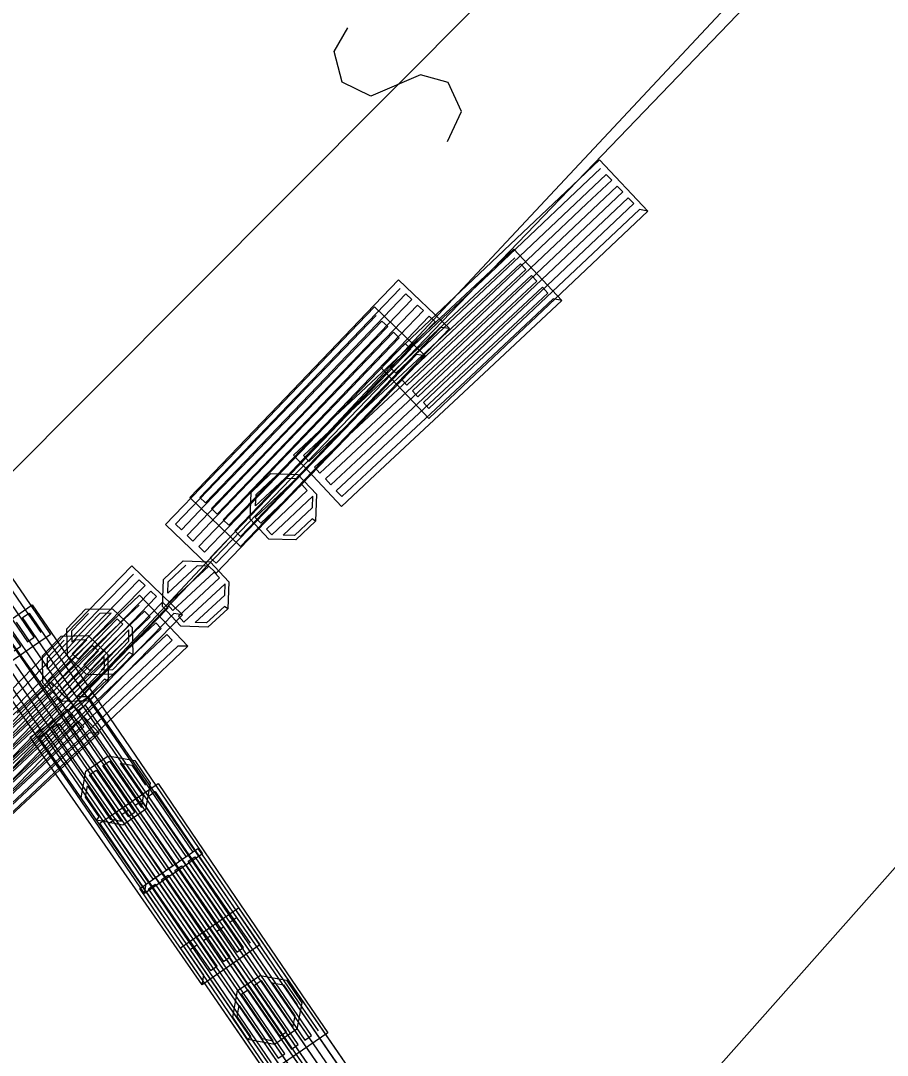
# Model space of a CAD drawing. Extents: x -266179 to -264727, y -1243225 to -1241702.
# Drawn here: x -264950.86 to -264942.23, y -1242628.84 to -1242618.55 of the extents above; entities that cross this region are included whole.
import ezdxf

# ---------------------------------------------------------------- set-up
doc = ezdxf.new("R2010")
doc.units = 0
for name, color, linetype in [('Vrstva 1', 7, 'Continuous'), ('Vrstva 19', 7, 'Continuous'), ('Vrstva 2', 7, 'Continuous'), ('Vrstva 21', 7, 'Continuous')]:
    doc.layers.add(name, color=color, linetype=linetype)

msp = doc.modelspace()

# ---------------------------------------------------------------- linework, layer by layer
at = {"layer": 'Vrstva 1'}
for p, q in [((-264950.43, -1242625.46), (-264889.07, -1242561.69)), ((-264946.23, -1242631.57), (-264886.04, -1242563.65)), ((-264931.79, -1242605.55), (-264950.43, -1242625.46)), ((-264950.43, -1242625.46), (-264952.96, -1242627.85)), ((-264946.23, -1242631.57), (-264950.43, -1242625.46))]:
    msp.add_line(p, q, dxfattribs=at)
at = {"layer": 'Vrstva 19'}
for p, q in [((-264950.43, -1242625.46), (-264952.96, -1242627.85)), ((-264946.23, -1242631.57), (-264950.43, -1242625.46))]:
    msp.add_line(p, q, dxfattribs=at)
for points in [[(-264944.616, -1242620.446), (-264945.538, -1242621.319), (-264946.461, -1242622.191), (-264946.796, -1242622.507), (-264947.276, -1242621.998), (-264946.354, -1242621.126), (-264945.431, -1242620.253), (-264945.097, -1242619.937), (-264944.616, -1242620.446), (-264944.7, -1242620.429), (-264945.623, -1242621.302), (-264946.546, -1242622.175), (-264946.793, -1242622.408), (-264946.848, -1242622.35), (-264945.925, -1242621.477), (-264945.002, -1242620.605), (-264944.755, -1242620.371), (-264944.81, -1242620.313), (-264945.733, -1242621.186), (-264946.656, -1242622.058), (-264946.903, -1242622.292), (-264946.958, -1242622.234), (-264946.035, -1242621.361), (-264945.112, -1242620.489), (-264944.865, -1242620.255), (-264944.92, -1242620.197), (-264945.843, -1242621.069), (-264946.766, -1242621.942), (-264947.013, -1242622.176), (-264947.068, -1242622.117), (-264946.145, -1242621.245), (-264945.222, -1242620.372), (-264944.975, -1242620.139), (-264945.03, -1242620.081), (-264945.953, -1242620.953), (-264946.876, -1242621.826), (-264947.123, -1242622.059), (-264947.178, -1242622.001), (-264946.255, -1242621.129), (-264945.332, -1242620.256), (-264945.085, -1242620.023)], [(-264945.471, -1242621.336), (-264946.399, -1242622.203), (-264947.327, -1242623.07), (-264947.664, -1242623.384), (-264948.141, -1242622.873), (-264947.213, -1242622.006), (-264946.285, -1242621.139), (-264945.949, -1242620.825), (-264945.471, -1242621.336), (-264945.556, -1242621.319), (-264946.484, -1242622.186), (-264947.412, -1242623.053), (-264947.66, -1242623.285), (-264947.715, -1242623.227), (-264946.787, -1242622.36), (-264945.859, -1242621.493), (-264945.61, -1242621.261), (-264945.665, -1242621.202), (-264946.593, -1242622.069), (-264947.521, -1242622.936), (-264947.769, -1242623.168), (-264947.824, -1242623.11), (-264946.896, -1242622.243), (-264945.968, -1242621.376), (-264945.719, -1242621.144), (-264945.774, -1242621.085), (-264946.702, -1242621.952), (-264947.63, -1242622.819), (-264947.879, -1242623.052), (-264947.933, -1242622.993), (-264947.005, -1242622.126), (-264946.077, -1242621.259), (-264945.829, -1242621.027), (-264945.883, -1242620.969), (-264946.811, -1242621.836), (-264947.739, -1242622.702), (-264947.988, -1242622.935), (-264948.042, -1242622.876), (-264947.114, -1242622.009), (-264946.186, -1242621.142), (-264945.938, -1242620.91)], [(-264946.59, -1242621.614), (-264947.469, -1242622.531), (-264948.348, -1242623.448), (-264948.667, -1242623.78), (-264949.172, -1242623.295), (-264948.293, -1242622.379), (-264947.414, -1242621.462), (-264947.096, -1242621.13), (-264946.59, -1242621.614), (-264946.675, -1242621.602), (-264947.554, -1242622.519), (-264948.433, -1242623.435), (-264948.669, -1242623.681), (-264948.726, -1242623.625), (-264947.847, -1242622.709), (-264946.969, -1242621.792), (-264946.733, -1242621.547), (-264946.791, -1242621.491), (-264947.67, -1242622.408), (-264948.549, -1242623.325), (-264948.784, -1242623.57), (-264948.842, -1242623.515), (-264947.963, -1242622.598), (-264947.084, -1242621.681), (-264946.849, -1242621.436), (-264946.906, -1242621.38), (-264947.785, -1242622.297), (-264948.664, -1242623.214), (-264948.9, -1242623.459), (-264948.957, -1242623.404), (-264948.078, -1242622.487), (-264947.2, -1242621.57), (-264946.964, -1242621.325), (-264947.022, -1242621.27), (-264947.901, -1242622.186), (-264948.78, -1242623.103), (-264949.015, -1242623.348), (-264949.073, -1242623.293), (-264948.194, -1242622.376), (-264947.315, -1242621.46), (-264947.08, -1242621.214)], [(-264946.831, -1242621.884), (-264947.711, -1242622.8), (-264948.591, -1242623.716), (-264948.909, -1242624.047), (-264949.414, -1242623.562), (-264948.534, -1242622.646), (-264947.654, -1242621.731), (-264947.336, -1242621.399), (-264946.831, -1242621.884), (-264946.916, -1242621.871), (-264947.796, -1242622.787), (-264948.676, -1242623.703), (-264948.911, -1242623.948), (-264948.969, -1242623.893), (-264948.089, -1242622.977), (-264947.209, -1242622.061), (-264946.974, -1242621.816), (-264947.031, -1242621.761), (-264947.911, -1242622.676), (-264948.791, -1242623.592), (-264949.027, -1242623.837), (-264949.084, -1242623.782), (-264948.204, -1242622.866), (-264947.325, -1242621.95), (-264947.089, -1242621.705), (-264947.147, -1242621.65), (-264948.027, -1242622.566), (-264948.906, -1242623.481), (-264949.142, -1242623.727), (-264949.2, -1242623.671), (-264948.32, -1242622.755), (-264947.44, -1242621.84), (-264947.204, -1242621.594), (-264947.262, -1242621.539), (-264948.142, -1242622.455), (-264949.022, -1242623.371), (-264949.257, -1242623.616), (-264949.315, -1242623.56), (-264948.435, -1242622.644), (-264947.555, -1242621.729), (-264947.32, -1242621.483)], [(-264947.921, -1242623.53), (-264948.117, -1242623.715), (-264948.385, -1242623.708), (-264948.571, -1242623.511), (-264948.563, -1242623.243), (-264948.367, -1242623.057), (-264948.099, -1242623.065), (-264947.913, -1242623.261), (-264947.921, -1242623.53), (-264947.955, -1242623.507), (-264948.13, -1242623.672), (-264948.243, -1242623.669), (-264947.952, -1242623.394), (-264947.949, -1242623.281), (-264948.356, -1242623.666), (-264948.411, -1242623.608), (-264948.004, -1242623.223), (-264948.059, -1242623.165), (-264948.466, -1242623.55), (-264948.521, -1242623.492), (-264948.114, -1242623.107), (-264948.227, -1242623.104), (-264948.518, -1242623.378), (-264948.514, -1242623.265), (-264948.34, -1242623.101)], [(-264951.568, -1242623.311), (-264950.848, -1242624.357), (-264950.656, -1242624.637)], [(-264951.538, -1242623.23), (-264950.819, -1242624.276), (-264950.558, -1242624.655), (-264951.135, -1242625.052)], [(-264950.919, -1242624.819), (-264950.853, -1242624.773), (-264951.573, -1242623.727)], [(-264950.98, -1242624.448), (-264950.787, -1242624.728), (-264950.722, -1242624.683), (-264951.441, -1242623.636)], [(-264948.795, -1242624.4), (-264948.992, -1242624.584), (-264949.261, -1242624.575), (-264949.445, -1242624.378), (-264949.436, -1242624.109), (-264949.238, -1242623.925), (-264948.97, -1242623.934), (-264948.786, -1242624.131), (-264948.795, -1242624.4), (-264948.829, -1242624.378), (-264949.005, -1242624.541), (-264949.118, -1242624.538), (-264948.825, -1242624.265), (-264948.822, -1242624.151), (-264949.231, -1242624.534), (-264949.285, -1242624.475), (-264948.876, -1242624.093), (-264948.931, -1242624.035), (-264949.34, -1242624.417), (-264949.395, -1242624.358), (-264948.985, -1242623.976), (-264949.099, -1242623.972), (-264949.391, -1242624.245), (-264949.387, -1242624.132), (-264949.212, -1242623.968)], [(-264950.954, -1242625.212), (-264950.069, -1242624.302), (-264949.748, -1242623.972), (-264949.246, -1242624.46), (-264949.331, -1242624.447), (-264950.217, -1242625.358), (-264951.102, -1242626.268)], [(-264951.74, -1242626.121), (-264950.855, -1242625.211), (-264949.97, -1242624.3), (-264949.733, -1242624.057)], [(-264951.626, -1242626.233), (-264950.74, -1242625.322), (-264949.855, -1242624.412), (-264949.618, -1242624.168), (-264949.675, -1242624.112), (-264950.561, -1242625.023), (-264951.446, -1242625.933)], [(-264951.511, -1242626.345), (-264950.626, -1242625.434), (-264949.74, -1242624.523), (-264949.503, -1242624.28), (-264949.561, -1242624.224), (-264950.446, -1242625.134), (-264951.331, -1242626.045)], [(-264951.396, -1242626.456), (-264950.511, -1242625.546), (-264949.626, -1242624.635), (-264949.389, -1242624.391), (-264949.446, -1242624.336), (-264950.331, -1242625.246), (-264951.217, -1242626.157)], [(-264950.931, -1242625.454), (-264950.009, -1242624.582), (-264949.674, -1242624.266), (-264949.193, -1242624.774), (-264949.292, -1242624.772), (-264950.215, -1242625.644), (-264951.138, -1242626.517)], [(-264951.77, -1242626.343), (-264950.847, -1242625.471), (-264949.924, -1242624.598), (-264949.677, -1242624.365)], [(-264951.66, -1242626.46), (-264950.737, -1242625.587), (-264949.814, -1242624.715), (-264949.567, -1242624.481), (-264949.622, -1242624.423), (-264950.545, -1242625.295), (-264951.468, -1242626.168)], [(-264951.318, -1242624.758), (-264950.741, -1242624.362), (-264950.023, -1242625.41), (-264949.306, -1242626.458), (-264949.046, -1242626.838), (-264949.624, -1242627.233), (-264949.606, -1242627.136), (-264950.323, -1242626.088), (-264951.04, -1242625.04)], [(-264950.902, -1242624.534), (-264950.185, -1242625.582), (-264949.468, -1242626.63), (-264949.276, -1242626.91), (-264949.21, -1242626.865), (-264949.927, -1242625.817), (-264950.644, -1242624.769), (-264950.836, -1242624.488), (-264950.77, -1242624.443), (-264950.053, -1242625.491), (-264949.336, -1242626.539), (-264949.143, -1242626.82)], [(-264949.74, -1242624.856), (-264949.927, -1242625.051), (-264950.196, -1242625.057), (-264950.391, -1242624.87), (-264950.396, -1242624.601), (-264950.209, -1242624.406), (-264949.941, -1242624.401), (-264949.746, -1242624.587), (-264949.74, -1242624.856), (-264949.776, -1242624.836), (-264949.942, -1242625.009), (-264950.055, -1242625.011), (-264949.778, -1242624.722), (-264949.781, -1242624.609), (-264950.168, -1242625.014), (-264950.226, -1242624.958), (-264949.839, -1242624.554), (-264949.896, -1242624.499), (-264950.284, -1242624.903), (-264950.342, -1242624.847), (-264949.954, -1242624.443), (-264950.067, -1242624.446), (-264950.344, -1242624.734), (-264950.346, -1242624.621), (-264950.18, -1242624.448)], [(-264951.55, -1242626.576), (-264950.627, -1242625.703), (-264949.704, -1242624.831), (-264949.457, -1242624.597), (-264949.512, -1242624.539), (-264950.435, -1242625.412), (-264951.358, -1242626.284)], [(-264949.246, -1242624.46), (-264950.131, -1242625.371), (-264951.017, -1242626.281)], [(-264951.44, -1242626.692), (-264950.517, -1242625.82), (-264949.594, -1242624.947), (-264949.347, -1242624.713), (-264949.402, -1242624.655), (-264950.325, -1242625.528), (-264951.248, -1242626.4)], [(-264951.034, -1242624.624), (-264950.317, -1242625.672), (-264949.6, -1242626.72), (-264949.408, -1242627.001), (-264949.342, -1242626.955), (-264950.059, -1242625.907), (-264950.776, -1242624.859), (-264950.968, -1242624.579)], [(-264951.166, -1242624.714), (-264950.449, -1242625.762), (-264949.732, -1242626.81), (-264949.54, -1242627.091), (-264949.474, -1242627.046), (-264950.191, -1242625.998), (-264950.908, -1242624.95)], [(-264949.984, -1242625.123), (-264950.171, -1242625.317), (-264950.44, -1242625.323), (-264950.634, -1242625.136), (-264950.64, -1242624.867), (-264950.453, -1242624.672), (-264950.184, -1242624.667), (-264949.989, -1242624.854), (-264949.984, -1242625.123), (-264950.02, -1242625.102), (-264950.186, -1242625.275), (-264950.299, -1242625.277), (-264950.022, -1242624.989), (-264950.024, -1242624.876), (-264950.412, -1242625.28), (-264950.47, -1242625.224), (-264950.082, -1242624.82), (-264950.14, -1242624.765), (-264950.528, -1242625.169), (-264950.585, -1242625.113), (-264950.197, -1242624.71), (-264950.31, -1242624.712), (-264950.588, -1242625), (-264950.59, -1242624.887), (-264950.424, -1242624.714)], [(-264949.193, -1242624.774), (-264950.116, -1242625.647), (-264951.039, -1242626.519)], [(-264950.889, -1242625.44), (-264950.553, -1242625.126), (-264950.075, -1242625.637), (-264950.174, -1242625.634), (-264951.102, -1242626.501)], [(-264949.624, -1242627.233), (-264950.341, -1242626.185), (-264951.058, -1242625.137)], [(-264951.733, -1242626.324), (-264950.805, -1242625.457), (-264950.556, -1242625.225)], [(-264951.623, -1242626.441), (-264950.695, -1242625.574), (-264950.447, -1242625.341), (-264950.502, -1242625.283), (-264951.43, -1242626.15)], [(-264949.051, -1242628.141), (-264949.774, -1242627.098), (-264950.498, -1242626.054), (-264950.76, -1242625.676), (-264950.185, -1242625.277), (-264949.461, -1242626.321), (-264948.738, -1242627.364), (-264948.475, -1242627.743), (-264949.051, -1242628.141), (-264949.033, -1242628.044), (-264949.757, -1242627), (-264950.48, -1242625.957), (-264950.674, -1242625.677), (-264950.608, -1242625.632), (-264949.885, -1242626.675), (-264949.161, -1242627.719), (-264948.967, -1242627.998), (-264948.902, -1242627.953), (-264949.625, -1242626.909), (-264950.349, -1242625.865), (-264950.542, -1242625.586), (-264950.477, -1242625.54), (-264949.753, -1242626.584), (-264949.03, -1242627.628), (-264948.836, -1242627.907), (-264948.77, -1242627.862), (-264949.494, -1242626.818), (-264950.217, -1242625.774), (-264950.411, -1242625.495), (-264950.345, -1242625.449), (-264949.622, -1242626.493), (-264948.898, -1242627.537), (-264948.704, -1242627.816), (-264948.639, -1242627.77), (-264949.362, -1242626.727), (-264950.086, -1242625.683), (-264950.28, -1242625.404), (-264950.214, -1242625.358), (-264949.49, -1242626.402), (-264948.767, -1242627.445), (-264948.573, -1242627.725)], [(-264951.514, -1242626.557), (-264950.586, -1242625.69), (-264950.338, -1242625.458), (-264950.392, -1242625.4), (-264951.32, -1242626.267)], [(-264951.405, -1242626.674), (-264950.477, -1242625.807), (-264950.228, -1242625.575), (-264950.283, -1242625.517), (-264951.211, -1242626.384)], [(-264950.075, -1242625.637), (-264951.003, -1242626.504)], [(-264950.102, -1242626.502), (-264950.255, -1242626.279), (-264950.206, -1242626.015), (-264949.984, -1242625.862), (-264949.719, -1242625.911), (-264949.566, -1242626.134), (-264949.615, -1242626.398), (-264949.838, -1242626.551), (-264950.102, -1242626.502), (-264950.075, -1242626.471), (-264950.211, -1242626.273), (-264950.19, -1242626.162), (-264949.964, -1242626.492), (-264949.852, -1242626.512), (-264950.17, -1242626.051), (-264950.104, -1242626.005), (-264949.786, -1242626.467), (-264949.72, -1242626.422), (-264950.038, -1242625.96), (-264949.972, -1242625.915), (-264949.655, -1242626.376), (-264949.634, -1242626.265), (-264949.861, -1242625.935), (-264949.749, -1242625.956), (-264949.613, -1242626.154)], [(-264948.378, -1242629.012), (-264949.094, -1242627.962), (-264949.809, -1242626.913), (-264950.068, -1242626.533), (-264949.489, -1242626.139), (-264948.774, -1242627.188), (-264948.059, -1242628.238), (-264947.8, -1242628.618), (-264948.378, -1242629.012)], [(-264948.36, -1242628.915), (-264949.075, -1242627.865), (-264949.79, -1242626.816), (-264949.982, -1242626.535), (-264949.916, -1242626.49), (-264949.2, -1242627.539), (-264948.485, -1242628.589), (-264948.294, -1242628.87), (-264948.228, -1242628.825), (-264948.943, -1242627.775), (-264949.658, -1242626.726), (-264949.85, -1242626.445), (-264949.783, -1242626.4), (-264949.068, -1242627.449), (-264948.353, -1242628.499), (-264948.162, -1242628.779), (-264948.095, -1242628.734), (-264948.811, -1242627.685), (-264949.526, -1242626.636), (-264949.717, -1242626.355), (-264949.651, -1242626.309), (-264948.936, -1242627.359), (-264948.221, -1242628.408), (-264948.029, -1242628.689), (-264947.963, -1242628.644), (-264948.678, -1242627.595), (-264949.394, -1242626.545), (-264949.585, -1242626.264), (-264949.519, -1242626.219), (-264948.804, -1242627.269), (-264948.089, -1242628.318), (-264947.897, -1242628.599)], [(-264947.971, -1242629.655), (-264948.69, -1242628.608), (-264949.41, -1242627.562), (-264949.67, -1242627.183), (-264949.094, -1242626.786), (-264948.374, -1242627.833), (-264947.655, -1242628.879)], [(-264947.557, -1242629.286), (-264948.277, -1242628.239), (-264948.996, -1242627.193), (-264949.189, -1242626.912), (-264949.123, -1242626.867), (-264948.404, -1242627.914), (-264947.684, -1242628.96)], [(-264947.689, -1242629.376), (-264948.409, -1242628.33), (-264949.128, -1242627.283), (-264949.321, -1242627.003), (-264949.255, -1242626.958), (-264948.535, -1242628.004), (-264947.816, -1242629.051)], [(-264947.821, -1242629.467), (-264948.541, -1242628.42), (-264949.26, -1242627.374), (-264949.453, -1242627.094), (-264949.387, -1242627.048), (-264948.667, -1242628.095), (-264947.948, -1242629.142)], [(-264947.953, -1242629.558), (-264948.672, -1242628.511), (-264949.392, -1242627.465), (-264949.584, -1242627.184), (-264949.518, -1242627.139), (-264948.799, -1242628.186), (-264948.08, -1242629.232)], [(-264948.286, -1242629.197), (-264949.005, -1242628.151), (-264949.266, -1242627.771), (-264948.689, -1242627.375), (-264947.97, -1242628.422), (-264947.25, -1242629.468)], [(-264947.861, -1242628.844), (-264948.58, -1242627.798), (-264948.773, -1242627.518), (-264948.707, -1242627.472), (-264947.988, -1242628.519), (-264947.268, -1242629.565)], [(-264947.993, -1242628.935), (-264948.712, -1242627.888), (-264948.905, -1242627.608), (-264948.839, -1242627.563), (-264948.119, -1242628.61), (-264947.4, -1242629.656)], [(-264948.256, -1242629.116), (-264948.976, -1242628.07), (-264949.168, -1242627.79), (-264949.103, -1242627.744), (-264948.383, -1242628.791), (-264947.664, -1242629.837)], [(-264948.125, -1242629.026), (-264948.844, -1242627.979), (-264949.037, -1242627.699), (-264948.971, -1242627.654), (-264948.251, -1242628.7), (-264947.532, -1242629.747)], [(-264948.594, -1242628.685), (-264948.746, -1242628.463), (-264948.697, -1242628.198), (-264948.474, -1242628.046), (-264948.21, -1242628.095), (-264948.057, -1242628.318), (-264948.107, -1242628.582), (-264948.33, -1242628.735), (-264948.594, -1242628.685), (-264948.566, -1242628.654), (-264948.702, -1242628.456), (-264948.681, -1242628.345), (-264948.455, -1242628.675), (-264948.344, -1242628.696), (-264948.66, -1242628.234), (-264948.594, -1242628.189), (-264948.278, -1242628.651), (-264948.212, -1242628.606), (-264948.528, -1242628.144), (-264948.462, -1242628.098), (-264948.146, -1242628.561), (-264948.125, -1242628.449), (-264948.351, -1242628.119), (-264948.24, -1242628.14), (-264948.104, -1242628.338)]]:
    msp.add_lwpolyline(points, dxfattribs=at)
at = {"layer": 'Vrstva 2'}
for p in [(-264942.56, -1242614.63), (-264950.43, -1242625.46)]:
    msp.add_line(p, (-264951.65, -1242623.75), dxfattribs=at)
msp.add_lwpolyline([(-264946.609, -1242619.755), (-264946.468, -1242619.457), (-264946.603, -1242619.168), (-264946.879, -1242619.091), (-264947.373, -1242619.304), (-264947.657, -1242619.163), (-264947.735, -1242618.859), (-264947.601, -1242618.625)], dxfattribs=at)
at = {"layer": 'Vrstva 21'}
for p, q in [((-264950.43, -1242625.46), (-264952.96, -1242627.85)), ((-264946.23, -1242631.57), (-264950.43, -1242625.46))]:
    msp.add_line(p, q, dxfattribs=at)

doc.saveas('drawing.dxf')
